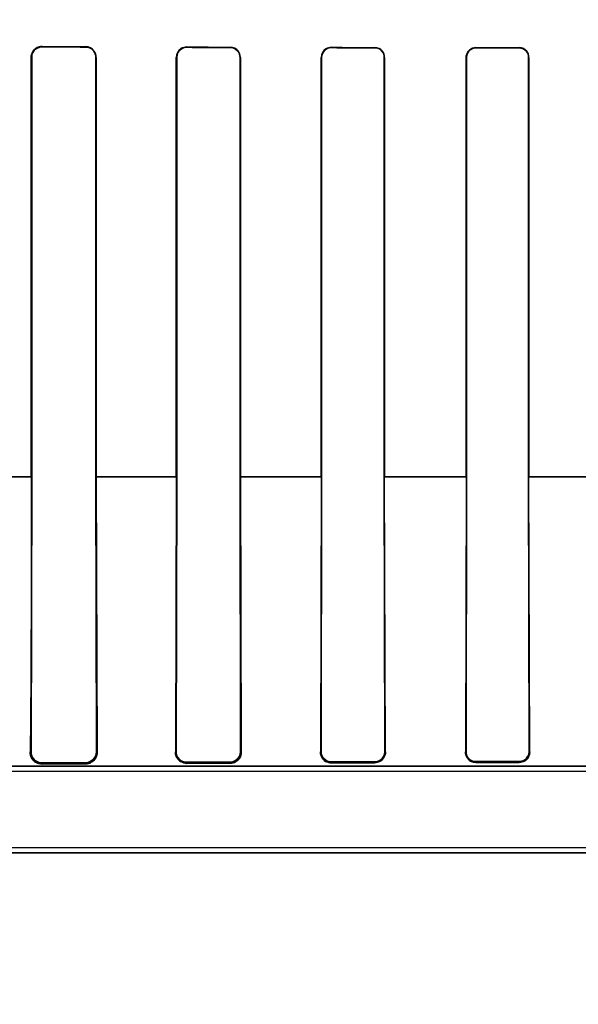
# Model space of a CAD drawing. Header units: millimetres. Extents: x 0 to 297, y 0 to 210.
# Tile 320 of 455: x 240.152 to 240.287, y 157.034 to 157.272. Entities that reach past the tile are written whole.
import ezdxf

# ---------------------------------------------------------------- set-up
doc = ezdxf.new("R2010")
doc.units = ezdxf.units.MM
doc.header["$LTSCALE"] = 16.335
doc.layers.get('0').update_dxf_attribs({"linetype": 'CONTINUOUS'})
for name, color, linetype in [('AXES_REF', 7, 'CONTINUOUS'), ('INTFCLR_1', 7, 'CONTINUOUS'), ('INTFCLR_72935', 7, 'CONTINUOUS')]:
    doc.layers.add(name, color=color, linetype=linetype)

msp = doc.modelspace()

# ---------------------------------------------------------------- linework, layer by layer
at = {"color": 7, "linetype": 'Continuous'}
for radius in [6.787079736, 6.7865, 6.743039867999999]:
    msp.add_circle((241.4889104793, 154.7114782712), radius, dxfattribs=at)
for radius, start, end in [(6.72, 278.2771290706, 261.7228709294), (6.874, 113.0825942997, 269.6189785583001)]:
    msp.add_arc((241.4889104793, 154.7114782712), radius, start, end, dxfattribs=at)
at = {"layer": 'AXES_REF', "color": 9, "linetype": 'Continuous'}
msp.add_circle((241.4889104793, 154.7114782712), 4.150003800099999, dxfattribs=at)
at = {"layer": 'AXES_REF', "color": 7, "linetype": 'Continuous'}
msp.add_arc((241.4889104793, 154.7114782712), 6.874, 113.0826847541, 66.9173152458, dxfattribs=at)
at = {"layer": 'AXES_REF', "color": 9, "linetype": 'Continuous'}
msp.add_arc((241.4889104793, 154.7114782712), 6.191158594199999, 94.4118118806, 85.5881881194, dxfattribs=at)
at = {"layer": 'INTFCLR_1', "color": 9, "linetype": 'Continuous'}
for p, q in [((240.1569647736, 157.2654973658), (240.1569647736, 157.2656019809)), ((240.1674647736, 157.2655640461), (240.1674647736, 157.2654633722)), ((240.1919647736, 157.2653930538), (240.1919647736, 157.2654864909)), ((240.2024647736, 157.2654572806), (240.2024647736, 157.2653663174)), ((240.2269647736, 157.2653108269), (240.2269647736, 157.2653970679)), ((240.2374647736, 157.2653743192), (240.2374647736, 157.2652897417)), ((240.2619647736, 157.2652462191), (240.2619647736, 157.2653275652)), ((240.2724647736, 157.2653100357), (240.2724647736, 157.2652298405)), ((240.1543210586, 157.2629683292), (240.1544271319, 157.2629683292)), ((240.1699521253, 157.2629683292), (240.1700516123, 157.2629683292)), ((240.1894392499, 157.2629683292), (240.1895335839, 157.2629683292)), ((240.2048569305, 157.2629683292), (240.2049471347, 157.2629683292)), ((240.2245305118, 157.2629683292), (240.2246173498, 157.2629683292)), ((240.2397817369, 157.2629683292), (240.2398657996, 157.2629683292)), ((240.2596013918, 157.2629683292), (240.2596831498, 157.2629683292)), ((240.274722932, 157.2629683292), (240.2748027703, 157.2629683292)), ((240.1350744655, 157.1614668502), (240.1544270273, 157.1614668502)), ((240.1699513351, 157.1614668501), (240.1895335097, 157.1614668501)), ((240.2048574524, 157.1614668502), (240.2246160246, 157.1614668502)), ((240.2397783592, 157.1614668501), (240.2596800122, 157.1614668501)), ((240.2747217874, 157.1614668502), (240.2947339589, 157.1614668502)), ((240.1542793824, 157.0949683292), (240.1540403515, 157.0949683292)), ((240.1703049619, 157.0949683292), (240.1700902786, 157.0949683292)), ((240.1894028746, 157.0949683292), (240.1892051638, 157.0949683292)), ((240.2051668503, 157.0949683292), (240.2049817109, 157.0949683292)), ((240.2244973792, 157.0949683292), (240.2243219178, 157.0949683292)), ((240.240065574, 157.0949683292), (240.2398977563, 157.0949683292)), ((240.2595704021, 157.0949683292), (240.2594087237, 157.0949683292)), ((240.274989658, 157.0949683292), (240.2748329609, 157.0949683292)), ((240.2970281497, 157.0914683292), (240.1296283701, 157.0914683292)), ((240.1569647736, 157.0919666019), (240.1569647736, 157.0922777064)), ((240.1674647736, 157.09231843), (240.1674647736, 157.0920335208)), ((240.1919647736, 157.0921556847), (240.1919647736, 157.09240095)), ((240.2024647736, 157.092431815), (240.2024647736, 157.092198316)), ((240.2269647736, 157.0922822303), (240.2269647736, 157.0924951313)), ((240.2374647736, 157.0925189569), (240.2374647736, 157.0923128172)), ((240.2619647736, 157.09237415), (240.2619647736, 157.0925677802)), ((240.2724647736, 157.0925860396), (240.2724647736, 157.0923966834)), ((240.7198005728, 157.0704683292), (240.1296289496, 157.0704683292))]:
    msp.add_line(p, q, dxfattribs=at)
at = {"layer": 'INTFCLR_1', "color": 6, "linetype": 'Continuous'}
for p, q in [((240.1543210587, 157.2629683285), (240.1543210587, 157.1614683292)), ((240.154427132, 157.262968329), (240.154427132, 157.1614683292)), ((240.1699521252, 157.1614683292), (240.1699521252, 157.262968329)), ((240.1700516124, 157.1614683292), (240.1700516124, 157.2629683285)), ((240.1894392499, 157.2629683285), (240.1894392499, 157.1614683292)), ((240.1895335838, 157.262968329), (240.1895335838, 157.1614683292)), ((240.2048569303, 157.1614683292), (240.2048569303, 157.262968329)), ((240.2049471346, 157.1614683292), (240.2049471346, 157.2629683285)), ((240.2245305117, 157.2629683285), (240.2245305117, 157.1614683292)), ((240.2246173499, 157.262968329), (240.2246173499, 157.1614683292)), ((240.239781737, 157.1614683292), (240.239781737, 157.262968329)), ((240.2398657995, 157.1614683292), (240.2398657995, 157.2629683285)), ((240.2596013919, 157.2629683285), (240.2596013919, 157.1614683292)), ((240.2596831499, 157.262968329), (240.2596831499, 157.1614683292)), ((240.274722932, 157.1614683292), (240.274722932, 157.262968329)), ((240.2748027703, 157.1614683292), (240.2748027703, 157.2629683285)), ((240.1544271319, 157.1614683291), (240.1542793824, 157.0949683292)), ((240.1700902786, 157.0949683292), (240.1699521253, 157.1614683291)), ((240.1700516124, 157.1614683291), (240.1703049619, 157.0949683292)), ((240.1894392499, 157.1614683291), (240.1892051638, 157.0949683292)), ((240.1895335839, 157.1614683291), (240.1894028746, 157.0949683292)), ((240.2049817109, 157.0949683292), (240.2048569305, 157.1614683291)), ((240.2049471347, 157.1614683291), (240.2051668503, 157.0949683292)), ((240.2245305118, 157.1614683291), (240.2243219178, 157.0949683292)), ((240.2246173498, 157.1614683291), (240.2244973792, 157.0949683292)), ((240.2398977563, 157.0949683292), (240.2397817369, 157.1614683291)), ((240.240065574, 157.0949683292), (240.2398657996, 157.1614683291)), ((240.2596013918, 157.1614683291), (240.2594087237, 157.0949683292)), ((240.2596831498, 157.1614683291), (240.2595704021, 157.0949683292)), ((240.2748329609, 157.0949683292), (240.274722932, 157.1614683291)), ((240.274989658, 157.0949683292), (240.2748027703, 157.1614683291)), ((240.1569647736, 157.0922777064), (240.1674647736, 157.09231843)), ((240.1569647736, 157.0919666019), (240.1674647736, 157.0920335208)), ((240.1919647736, 157.09240095), (240.2024647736, 157.092431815)), ((240.1919647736, 157.0921556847), (240.2024647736, 157.092198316)), ((240.2269647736, 157.0924951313), (240.2374647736, 157.0925189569)), ((240.2269647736, 157.0922822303), (240.2374647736, 157.0923128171)), ((240.2619647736, 157.0925677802), (240.2724647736, 157.0925860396)), ((240.2619647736, 157.09237415), (240.2724647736, 157.0923966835)), ((240.1219647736, 157.0902340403), (240.2970282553, 157.0902340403)), ((240.7198011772, 157.0717026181), (240.1296283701, 157.0717026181))]:
    msp.add_line(p, q, dxfattribs=at)
at = {"layer": 'INTFCLR_1', "color": 7, "linetype": 'Continuous'}
for points in [[(240.1560929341, 157.26545698), (240.1561826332, 157.2654862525), (240.1562743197, 157.2655125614), (240.1563679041, 157.2655357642), (240.1564632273, 157.2655557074), (240.1565602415, 157.2655722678), (240.1566590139, 157.2655853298), (240.1567594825, 157.2655947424), (240.1568614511, 157.2656003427), (240.1569647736, 157.2656019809)], [(240.1893229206, 157.0941235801), (240.1892953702, 157.0942214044), (240.189271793, 157.0943184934), (240.1892520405, 157.094414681), (240.1892359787, 157.094509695), (240.1892234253, 157.0946035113), (240.1892141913, 157.0946963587), (240.1892081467, 157.0947882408), (240.18920518, 157.0948789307), (240.1892051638, 157.0949683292)], [(240.2397360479, 157.0940843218), (240.2397710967, 157.0941818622), (240.2398018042, 157.0942802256), (240.2398281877, 157.0943792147), (240.2398503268, 157.0944789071), (240.2398681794, 157.0945788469), (240.2398816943, 157.0946780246), (240.2398910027, 157.0947759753), (240.239896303, 157.0948727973), (240.2398977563, 157.0949683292)], [(240.240065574, 157.0949683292), (240.2400647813, 157.094861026), (240.2400596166, 157.0947541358), (240.2400501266, 157.094647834), (240.2400363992, 157.0945425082), (240.2400184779, 157.0944381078), (240.2399962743, 157.0943341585), (240.2399697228, 157.0942306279), (240.2399388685, 157.0941279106), (240.2399037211, 157.0940261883)]]:
    msp.add_lwpolyline(points, dxfattribs=at)
at = {"layer": 'INTFCLR_1', "color": 6, "linetype": 'Continuous'}
msp.add_arc((240.1569542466, 157.0949525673), 0.0026748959, 179.6623836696, 270.2254879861, dxfattribs=at)
for major_axis, ratio, start_param, end_param in [((0.3650864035, 0), 0.0034906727, -2.3940887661, -2.3526946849), ((0.3860864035, 0), 0.0034906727, -2.3371288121, -2.3000343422), ((0.3650864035, 0), 0.0034906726, -2.2620717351, -2.2252929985), ((0.3860864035, 0), 0.0034906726, -2.217857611, -2.1841931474), ((0.3650864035, 0), 0.0034906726, -2.1431981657, -2.1093469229), ((0.3860864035, 0), 0.0034906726, -2.108530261, -2.0771538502), ((0.3650864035, 0), 0.0034906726, -2.0328472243, -2.0009654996), ((0.3860864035, 0), 0.0034906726, -2.0059367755, -1.9761478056)]:
    msp.add_ellipse((240.4247147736, 157.2664683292), major_axis=major_axis, ratio=ratio, start_param=start_param, end_param=end_param, dxfattribs=at)
at = {"layer": 'INTFCLR_1', "color": 7, "linetype": 'Continuous'}
for points, knots in [([(240.1569647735, 157.2656019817), (240.1564257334, 157.2655984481), (240.1550494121, 157.2651973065), (240.1543154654, 157.263771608), (240.1543210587, 157.2629683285)], [0, 0, 0, 0, 0.4015729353, 1, 1, 1, 1]), ([(240.1543210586, 157.2629683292), (240.1543210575, 157.2634406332), (240.1546148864, 157.2645280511), (240.155529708, 157.2652619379), (240.1560929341, 157.26545698)], [0, 0, 0, 0, 0.4420893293, 1, 1, 1, 1]), ([(240.1540403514, 157.0949683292), (240.1540334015, 157.0944712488), (240.1542652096, 157.0934876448), (240.1553208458, 157.0922994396), (240.1563885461, 157.0919641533), (240.1569647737, 157.0919666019)], [0, 0, 0, 0, 0.3234063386, 0.6251328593, 1, 1, 1, 1]), ([(240.1892051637, 157.0949683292), (240.1892011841, 157.0945012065), (240.1894270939, 157.0935538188), (240.1904457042, 157.0924482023), (240.1914467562, 157.0921558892), (240.1919647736, 157.0921556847)], [0, 0, 0, 0, 0.3232704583, 0.6415210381, 1, 1, 1, 1]), ([(240.2024647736, 157.092198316), (240.2029351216, 157.0922040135), (240.2039109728, 157.0924684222), (240.2049458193, 157.0935445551), (240.2051620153, 157.0945113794), (240.2051668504, 157.0949683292)], [0, 0, 0, 0, 0.3317965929, 0.6776604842, 1, 1, 1, 1]), ([(240.2243219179, 157.0949683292), (240.2243193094, 157.0945151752), (240.2245465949, 157.0935809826), (240.2255498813, 157.0925407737), (240.2264972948, 157.0922826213), (240.2269647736, 157.0922822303)], [0, 0, 0, 0, 0.3279683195, 0.6616696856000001, 1, 1, 1, 1]), ([(240.2374639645, 157.0925192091), (240.2379409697, 157.0925193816), (240.2392090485, 157.0928847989), (240.2399005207, 157.0942049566), (240.2398966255, 157.0949680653)], [0, 0, 0, 0, 0.3846432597, 1, 1, 1, 1]), ([(240.2374647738, 157.0923128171), (240.2379267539, 157.0923171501), (240.2392858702, 157.0926613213), (240.2400575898, 157.0940987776), (240.2400655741, 157.0949683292)], [0, 0, 0, 0, 0.3469543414, 1, 1, 1, 1]), ([(240.2374647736, 157.0925189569), (240.2379415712, 157.0925199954), (240.238926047, 157.0928182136), (240.2395620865, 157.0936306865), (240.2397360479, 157.0940843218)], [0, 0, 0, 0, 0.4953001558, 1, 1, 1, 1]), ([(240.2594087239, 157.0949683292), (240.2594070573, 157.0945160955), (240.2597140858, 157.0931838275), (240.2611121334, 157.0923747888), (240.2619647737, 157.09237415)], [0, 0, 0, 0, 0.3465741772, 1, 1, 1, 1]), ([(240.2724647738, 157.0923966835), (240.2729200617, 157.0924000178), (240.2742394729, 157.0927400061), (240.2749829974, 157.0941318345), (240.2749896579, 157.0949683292)], [0, 0, 0, 0, 0.3524482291, 1, 1, 1, 1])]:
    msp.add_open_spline(points, degree=3, knots=knots, dxfattribs=at)
at = {"layer": 'INTFCLR_1', "color": 6, "linetype": 'Continuous'}
for points, knots in [([(240.1569647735, 157.2654973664), (240.1564575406, 157.2654990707), (240.1551369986, 157.2651146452), (240.154427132, 157.2637490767), (240.154427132, 157.262968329)], [0, 0, 0, 0, 0.3938216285, 1, 1, 1, 1]), ([(240.1700516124, 157.2629683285), (240.1700516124, 157.2634863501), (240.1696573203, 157.2648349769), (240.1682634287, 157.2655612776), (240.1674647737, 157.265564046)], [0, 0, 0, 0, 0.3934297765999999, 1, 1, 1, 1]), ([(240.1699521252, 157.262968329), (240.1699521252, 157.2634779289), (240.1695596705, 157.2647762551), (240.1682216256, 157.2654610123), (240.1674647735, 157.265463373)], [0, 0, 0, 0, 0.4023827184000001, 1, 1, 1, 1]), ([(240.1919647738, 157.2654864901), (240.1914789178, 157.2654878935), (240.1901687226, 157.2651245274), (240.1894392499, 157.2637631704), (240.1894392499, 157.2629683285)], [0, 0, 0, 0, 0.3793691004, 1, 1, 1, 1]), ([(240.1919647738, 157.2653930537), (240.1915040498, 157.2653942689), (240.1902444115, 157.2650511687), (240.1895335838, 157.263740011), (240.1895335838, 157.262968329)], [0, 0, 0, 0, 0.3738418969, 1, 1, 1, 1]), ([(240.2049471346, 157.2629683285), (240.2049471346, 157.2634903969), (240.2045413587, 157.2647888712), (240.2032072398, 157.2654552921), (240.2024647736, 157.2654572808)], [0, 0, 0, 0, 0.4128533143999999, 1, 1, 1, 1]), ([(240.2048569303, 157.262968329), (240.2048569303, 157.263476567), (240.2044604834, 157.2647288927), (240.2031753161, 157.2653645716), (240.2024647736, 157.2653663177)], [0, 0, 0, 0, 0.4170045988, 1, 1, 1, 1]), ([(240.2269647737, 157.2653970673), (240.2265135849, 157.2653980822), (240.2252547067, 157.2650641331), (240.2245305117, 157.2637504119), (240.2245305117, 157.2629683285)], [0, 0, 0, 0, 0.3658474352, 1, 1, 1, 1]), ([(240.2269647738, 157.2653108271), (240.2263974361, 157.2653120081), (240.2251552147, 157.2648493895), (240.2246173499, 157.2635974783), (240.2246173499, 157.262968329)], [0, 0, 0, 0, 0.4741700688, 1, 1, 1, 1]), ([(240.239781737, 157.262968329), (240.239781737, 157.2634724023), (240.2393851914, 157.2646877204), (240.2381415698, 157.2652884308), (240.2374647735, 157.265289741)], [0, 0, 0, 0, 0.4268657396, 1, 1, 1, 1]), ([(240.2398657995, 157.2629683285), (240.2398657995, 157.2634873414), (240.2394584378, 157.2647460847), (240.2381693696, 157.2653728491), (240.2374647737, 157.2653743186)], [0, 0, 0, 0, 0.4241651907, 1, 1, 1, 1]), ([(240.2619647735, 157.2653275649), (240.2614021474, 157.2653285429), (240.260153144, 157.2648721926), (240.2596013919, 157.2636103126), (240.2596013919, 157.2629683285)], [0, 0, 0, 0, 0.4670610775, 1, 1, 1, 1]), ([(240.2619647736, 157.2652462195), (240.2615051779, 157.2652469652), (240.2603168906, 157.2648962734), (240.2596831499, 157.2636678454), (240.2596831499, 157.262968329)], [0, 0, 0, 0, 0.3965069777, 1, 1, 1, 1]), ([(240.2748027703, 157.2629683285), (240.2748027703, 157.2634841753), (240.2743948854, 157.2647119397), (240.2731407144, 157.2653089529), (240.2724647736, 157.2653100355)], [0, 0, 0, 0, 0.4328341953, 1, 1, 1, 1]), ([(240.274722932, 157.262968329), (240.274722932, 157.2634685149), (240.2743268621, 157.2646547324), (240.2731157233, 157.2652288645), (240.2724647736, 157.2652298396)], [0, 0, 0, 0, 0.4345148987, 1, 1, 1, 1]), ([(240.1543210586, 157.1614683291), (240.1543210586, 157.1600705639), (240.154320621, 157.1572748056), (240.15431865, 157.1530845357), (240.1543153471, 157.1489025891), (240.1543106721, 157.1447307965), (240.1543045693, 157.1405687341), (240.1542969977, 157.1364379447), (240.1542878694, 157.132338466), (240.1542772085, 157.1283235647), (240.1542648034, 157.1243555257), (240.1542506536, 157.1204838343), (240.1542344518, 157.1166858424), (240.1542161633, 157.1130112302), (240.154195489, 157.1094676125), (240.1541721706, 157.1060869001), (240.1541458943, 157.1029060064), (240.1541163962, 157.0999819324), (240.1540830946, 157.0973611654), (240.1540559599, 157.0957285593), (240.1540403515, 157.0949683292)], [0, 0, 0, 0, 0.0630559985, 0.1261222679, 0.1890315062, 0.2517120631, 0.3143203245, 0.3767906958, 0.438060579, 0.4992564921, 0.5579115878, 0.6170676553, 0.6739174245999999, 0.7292481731, 0.7828388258, 0.8337798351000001, 0.8817624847, 0.9263401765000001, 0.9656972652, 1, 1, 1, 1]), ([(240.1674647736, 157.09231843), (240.1679693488, 157.0923203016), (240.1693363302, 157.0927054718), (240.1700947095, 157.0941337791), (240.1700902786, 157.0949683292)], [0, 0, 0, 0, 0.3767928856, 1, 1, 1, 1]), ([(240.1703049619, 157.0949683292), (240.1703144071, 157.0944354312), (240.1700386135, 157.0934126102), (240.1689448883, 157.0923172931), (240.1679652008, 157.0920364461), (240.1674647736, 157.0920335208)], [0, 0, 0, 0, 0.3563260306, 0.6654326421, 1, 1, 1, 1]), ([(240.1894028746, 157.0949683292), (240.1894004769, 157.0944870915), (240.1897549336, 157.0931558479), (240.1911440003, 157.0923984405), (240.1919647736, 157.09240095)], [0, 0, 0, 0, 0.3696128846, 1, 1, 1, 1]), ([(240.2024647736, 157.092431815), (240.2030064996, 157.0924333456), (240.2043289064, 157.0928617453), (240.2049852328, 157.0942233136), (240.2049817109, 157.0949683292)], [0, 0, 0, 0, 0.4210042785, 1, 1, 1, 1]), ([(240.2244973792, 157.0949683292), (240.2244952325, 157.0944937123), (240.224848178, 157.0932092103), (240.2261844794, 157.0924932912), (240.2269647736, 157.0924951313)], [0, 0, 0, 0, 0.3782093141, 1, 1, 1, 1]), ([(240.2595704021, 157.0949683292), (240.2595683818, 157.0944898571), (240.2599293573, 157.0932393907), (240.2612240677, 157.0925664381), (240.2619647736, 157.0925677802)], [0, 0, 0, 0, 0.3924563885, 1, 1, 1, 1]), ([(240.2724647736, 157.0925860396), (240.2729260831, 157.0925868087), (240.2741594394, 157.0929382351), (240.2748360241, 157.0942231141), (240.2748329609, 157.0949683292)], [0, 0, 0, 0, 0.3823440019, 1, 1, 1, 1])]:
    msp.add_open_spline(points, degree=3, knots=knots, dxfattribs=at)
at = {"layer": 'INTFCLR_1', "color": 7, "linetype": 'Continuous'}
for points in [[(240.1545768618, 157.0932109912), (240.1543106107, 157.0935899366), (240.1540580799, 157.0940406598), (240.1540676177, 157.0945036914)], [(240.2051668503, 157.0949683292), (240.2051750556, 157.0944239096), (240.2051160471, 157.0937558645), (240.2047018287, 157.0934024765)], [(240.2247807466, 157.0934397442), (240.224481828, 157.0938798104), (240.2243145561, 157.0944363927), (240.2243219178, 157.0949683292)], [(240.2598588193, 157.0934842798), (240.2595664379, 157.0939105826), (240.2594022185, 157.0944514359), (240.2594087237, 157.0949683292)], [(240.2744370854, 157.0933541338), (240.2741593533, 157.0930046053), (240.2738032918, 157.0925633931), (240.2733568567, 157.0925623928)], [(240.274989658, 157.0949683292), (240.274996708, 157.0943996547), (240.2747908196, 157.0937994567), (240.2744370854, 157.0933541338)], [(240.2042065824, 157.092846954), (240.2038575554, 157.0925492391), (240.2034262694, 157.0922498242), (240.2029675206, 157.0922479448)], [(240.2269647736, 157.0922822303), (240.2264901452, 157.0922807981), (240.2258602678, 157.0922732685), (240.2255935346, 157.0926658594)], [(240.2619647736, 157.09237415), (240.2614993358, 157.0923731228), (240.2608849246, 157.0923719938), (240.2606216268, 157.0927558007)]]:
    msp.add_open_spline(points, degree=3, dxfattribs=at)
at = {"layer": 'INTFCLR_72935', "color": 9, "linetype": 'Continuous'}
for p, q in [((240.1569647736, 157.2656019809), (240.1569647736, 157.2654973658)), ((240.1674647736, 157.2654633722), (240.1674647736, 157.2655640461)), ((240.1919647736, 157.2654864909), (240.1919647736, 157.2653930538)), ((240.2024647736, 157.2653663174), (240.2024647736, 157.2654572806)), ((240.2269647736, 157.2653970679), (240.2269647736, 157.2653108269)), ((240.2374647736, 157.2652897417), (240.2374647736, 157.2653743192)), ((240.2619647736, 157.2653275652), (240.2619647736, 157.2652462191)), ((240.2724647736, 157.2652298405), (240.2724647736, 157.2653100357)), ((240.1544271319, 157.2629683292), (240.1543210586, 157.2629683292)), ((240.1700516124, 157.2629683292), (240.1699521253, 157.2629683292)), ((240.1895335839, 157.2629683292), (240.1894392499, 157.2629683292)), ((240.2049471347, 157.2629683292), (240.2048569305, 157.2629683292)), ((240.2246173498, 157.2629683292), (240.2245305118, 157.2629683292)), ((240.2398657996, 157.2629683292), (240.2397817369, 157.2629683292)), ((240.2596831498, 157.2629683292), (240.2596013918, 157.2629683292)), ((240.2748027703, 157.2629683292), (240.274722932, 157.2629683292)), ((240.1544266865, 157.1614668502), (240.1350743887, 157.1614668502)), ((240.1895338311, 157.1614668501), (240.1699513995, 157.1614668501)), ((240.2246150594, 157.1614668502), (240.2048572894, 157.1614668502)), ((240.2596808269, 157.1614668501), (240.239778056, 157.1614668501)), ((240.2947338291, 157.1614668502), (240.2747226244, 157.1614668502)), ((240.1540403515, 157.0949683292), (240.1542793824, 157.0949683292)), ((240.1700902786, 157.0949683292), (240.1703049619, 157.0949683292)), ((240.1892051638, 157.0949683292), (240.1894028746, 157.0949683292)), ((240.2049817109, 157.0949683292), (240.2051668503, 157.0949683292)), ((240.2243219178, 157.0949683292), (240.2244973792, 157.0949683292)), ((240.2398977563, 157.0949683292), (240.240065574, 157.0949683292)), ((240.2594087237, 157.0949683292), (240.2595704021, 157.0949683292)), ((240.2748329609, 157.0949683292), (240.274989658, 157.0949683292)), ((240.1296283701, 157.0914683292), (240.2970282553, 157.0914683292)), ((240.1569647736, 157.0922777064), (240.1569647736, 157.0919666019)), ((240.1674647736, 157.0920335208), (240.1674647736, 157.09231843)), ((240.1919647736, 157.09240095), (240.1919647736, 157.0921556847)), ((240.2024647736, 157.092198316), (240.2024647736, 157.092431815)), ((240.2269647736, 157.0924951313), (240.2269647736, 157.0922822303)), ((240.2374647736, 157.0923128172), (240.2374647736, 157.0925189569)), ((240.2619647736, 157.0925677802), (240.2619647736, 157.09237415)), ((240.2724647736, 157.0923966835), (240.2724647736, 157.0925860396)), ((240.1296289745, 157.0704683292), (240.7198005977, 157.0704683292))]:
    msp.add_line(p, q, dxfattribs=at)
at = {"layer": 'INTFCLR_72935', "color": 6, "linetype": 'Continuous'}
for p, q in [((240.1543210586, 157.1614683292), (240.1543210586, 157.2629683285)), ((240.1544271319, 157.1614683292), (240.1544271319, 157.262968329)), ((240.1699521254, 157.262968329), (240.1699521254, 157.1614683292)), ((240.1700516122, 157.2629683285), (240.1700516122, 157.1614683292)), ((240.1894392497, 157.1614683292), (240.1894392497, 157.2629683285)), ((240.1895335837, 157.1614683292), (240.1895335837, 157.262968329)), ((240.2048569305, 157.262968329), (240.2048569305, 157.1614683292)), ((240.2049471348, 157.2629683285), (240.2049471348, 157.1614683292)), ((240.2245305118, 157.1614683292), (240.2245305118, 157.2629683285)), ((240.2246173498, 157.1614683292), (240.2246173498, 157.262968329)), ((240.2397817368, 157.262968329), (240.2397817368, 157.1614683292)), ((240.2398657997, 157.2629683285), (240.2398657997, 157.1614683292)), ((240.2596013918, 157.1614683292), (240.2596013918, 157.2629683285)), ((240.2596831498, 157.1614683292), (240.2596831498, 157.262968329)), ((240.2747229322, 157.262968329), (240.2747229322, 157.1614683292)), ((240.2748027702, 157.2629683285), (240.2748027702, 157.1614683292)), ((240.1542793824, 157.0949683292), (240.1544271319, 157.1614683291)), ((240.1699521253, 157.1614683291), (240.1700902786, 157.0949683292)), ((240.1700516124, 157.1614683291), (240.1703049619, 157.0949683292)), ((240.1894392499, 157.1614683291), (240.1892051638, 157.0949683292)), ((240.1894028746, 157.0949683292), (240.1895335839, 157.1614683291)), ((240.2048569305, 157.1614683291), (240.2049817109, 157.0949683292)), ((240.2049471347, 157.1614683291), (240.2051668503, 157.0949683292)), ((240.2245305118, 157.1614683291), (240.2243219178, 157.0949683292)), ((240.2244973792, 157.0949683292), (240.2246173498, 157.1614683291)), ((240.2397817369, 157.1614683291), (240.2398977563, 157.0949683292)), ((240.240065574, 157.0949683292), (240.2398657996, 157.1614683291)), ((240.2596013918, 157.1614683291), (240.2594087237, 157.0949683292)), ((240.2595704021, 157.0949683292), (240.2596831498, 157.1614683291)), ((240.274722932, 157.1614683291), (240.2748329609, 157.0949683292)), ((240.274989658, 157.0949683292), (240.2748027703, 157.1614683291)), ((240.1674647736, 157.09231843), (240.1569647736, 157.0922777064)), ((240.1569647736, 157.0919666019), (240.1674647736, 157.0920335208)), ((240.2024647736, 157.092431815), (240.1919647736, 157.09240095)), ((240.1919647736, 157.0921556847), (240.2024647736, 157.092198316)), ((240.2374647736, 157.0925189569), (240.2269647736, 157.0924951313)), ((240.2269647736, 157.0922822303), (240.2374647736, 157.0923128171)), ((240.2724647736, 157.0925860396), (240.2619647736, 157.0925677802)), ((240.2619647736, 157.09237415), (240.2724647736, 157.0923966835)), ((240.1219647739, 157.0902340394), (240.3003312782, 157.0902340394)), ((240.7198011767, 157.0717026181), (240.1296283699, 157.0717026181))]:
    msp.add_line(p, q, dxfattribs=at)
at = {"layer": 'INTFCLR_72935', "color": 7, "linetype": 'Continuous'}
for points in [[(240.1892051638, 157.0949683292), (240.1892051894, 157.0948783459), (240.1892081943, 157.0947872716), (240.1892142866, 157.0946952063), (240.1892235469, 157.0946024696), (240.1892360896, 157.0945089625), (240.1892521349, 157.0944141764), (240.1892718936, 157.0943180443), (240.1892954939, 157.0942209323), (240.1893230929, 157.0941230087)], [(240.2398977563, 157.0949683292), (240.2398962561, 157.0948714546), (240.2398908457, 157.0947738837), (240.239881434, 157.0946757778), (240.2398679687, 157.0945775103), (240.2398503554, 157.0944790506), (240.2398283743, 157.0943799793), (240.2398018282, 157.0942803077), (240.2397706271, 157.0941804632), (240.2397346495, 157.094080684)], [(240.239786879, 157.0937566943), (240.2398399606, 157.0938690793), (240.2398894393, 157.0939883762), (240.2399345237, 157.094114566), (240.2399747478, 157.0942489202), (240.2400087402, 157.0943899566), (240.2400349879, 157.0945332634), (240.2400531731, 157.0946770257), (240.2400634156, 157.0948221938), (240.240065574, 157.0949683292)]]:
    msp.add_lwpolyline(points, dxfattribs=at)
at = {"layer": 'INTFCLR_72935', "color": 6, "linetype": 'Continuous'}
for major_axis, ratio, start_param, end_param in [((0.3650864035, 0), 0.0034906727, -2.3940887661, -2.3526946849), ((0.3860864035, 0), 0.0034906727, -2.3371288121, -2.3000343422), ((0.3650864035, 0), 0.0034906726, -2.262071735, -2.2252929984), ((0.3860864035, 0), 0.0034906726, -2.217857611, -2.1841931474), ((0.3650864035, 0), 0.0034906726, -2.1431981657, -2.1093469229), ((0.3860864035, 0), 0.0034906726, -2.108530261, -2.0771538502), ((0.3650864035, 0), 0.0034906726, -2.0328472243, -2.0009654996), ((0.3860864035, 0), 0.0034906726, -2.0059367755, -1.9761478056)]:
    msp.add_ellipse((240.4247147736, 157.2664683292), major_axis=major_axis, ratio=ratio, start_param=start_param, end_param=end_param, dxfattribs=at)
for points, knots in [([(240.1543210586, 157.2629683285), (240.1543210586, 157.2634722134), (240.1547006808, 157.2648413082), (240.1561288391, 157.2656051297), (240.1569647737, 157.2656019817)], [0, 0, 0, 0, 0.3760825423, 1, 1, 1, 1]), ([(240.1544271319, 157.262968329), (240.1544271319, 157.2634738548), (240.1548138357, 157.2647929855), (240.1561823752, 157.2654999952), (240.1569647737, 157.2654973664)], [0, 0, 0, 0, 0.3925107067, 1, 1, 1, 1]), ([(240.1700516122, 157.2629683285), (240.1700516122, 157.2634838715), (240.1696592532, 157.2648316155), (240.168265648, 157.2655612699), (240.1674647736, 157.265564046)], [0, 0, 0, 0, 0.3916243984, 1, 1, 1, 1]), ([(240.1674647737, 157.265463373), (240.1679622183, 157.2654618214), (240.1692572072, 157.2650787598), (240.1699521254, 157.2637366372), (240.1699521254, 157.262968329)], [0, 0, 0, 0, 0.3930041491, 1, 1, 1, 1]), ([(240.1919647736, 157.2654864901), (240.1914681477, 157.2654879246), (240.190155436, 157.2651137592), (240.1894392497, 157.2637532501), (240.1894392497, 157.2629683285)], [0, 0, 0, 0, 0.3875214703, 1, 1, 1, 1]), ([(240.1895335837, 157.262968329), (240.1895335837, 157.2634771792), (240.1899293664, 157.2647466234), (240.1912377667, 157.2653949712), (240.1919647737, 157.2653930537)], [0, 0, 0, 0, 0.4117378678, 1, 1, 1, 1]), ([(240.2049471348, 157.2629683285), (240.2049471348, 157.2634888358), (240.2045437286, 157.264787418), (240.2032088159, 157.2654552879), (240.2024647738, 157.2654572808)], [0, 0, 0, 0, 0.4116139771, 1, 1, 1, 1]), ([(240.2024647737, 157.2653663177), (240.2029251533, 157.2653651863), (240.2041666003, 157.26501571), (240.2048569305, 157.263723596), (240.2048569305, 157.262968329)], [0, 0, 0, 0, 0.3787123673, 1, 1, 1, 1]), ([(240.2269647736, 157.2653970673), (240.2265003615, 157.2653981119), (240.2252382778, 157.265051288), (240.2245305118, 157.2637383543), (240.2245305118, 157.2629683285)], [0, 0, 0, 0, 0.3762139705, 1, 1, 1, 1]), ([(240.2246173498, 157.262968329), (240.2246173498, 157.2634779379), (240.2250187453, 157.2647077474), (240.2262798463, 157.2653122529), (240.2269647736, 157.2653108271)], [0, 0, 0, 0, 0.4266160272, 1, 1, 1, 1]), ([(240.2398657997, 157.2629683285), (240.2398657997, 157.2634895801), (240.2394566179, 157.264749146), (240.2381673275, 157.2653728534), (240.2374647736, 157.2653743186)], [0, 0, 0, 0, 0.4259263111, 1, 1, 1, 1]), ([(240.2374647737, 157.265289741), (240.2379474, 157.2652888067), (240.2391578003, 157.2649131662), (240.2397817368, 157.2636654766), (240.2397817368, 157.262968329)], [0, 0, 0, 0, 0.4090841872, 1, 1, 1, 1]), ([(240.2596013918, 157.2629683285), (240.2596013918, 157.2634847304), (240.2600094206, 157.2647234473), (240.2612782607, 157.2653287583), (240.2619647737, 157.2653275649)], [0, 0, 0, 0, 0.4292917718, 1, 1, 1, 1]), ([(240.2596831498, 157.262968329), (240.2596831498, 157.263475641), (240.2600860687, 157.2646736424), (240.2613102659, 157.2652472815), (240.2619647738, 157.2652462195)], [0, 0, 0, 0, 0.4366525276, 1, 1, 1, 1]), ([(240.2748027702, 157.2629683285), (240.2748027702, 157.2634886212), (240.2743905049, 157.2647175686), (240.2731365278, 157.2653089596), (240.2724647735, 157.2653100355)], [0, 0, 0, 0, 0.4364696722, 1, 1, 1, 1]), ([(240.2724647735, 157.2652298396), (240.2729252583, 157.2652291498), (240.2741028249, 157.2648737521), (240.2747229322, 157.2636568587), (240.2747229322, 157.262968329)], [0, 0, 0, 0, 0.4007652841, 1, 1, 1, 1]), ([(240.1543210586, 157.1614683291), (240.1543210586, 157.1600636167), (240.1543206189, 157.1572561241), (240.1543186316, 157.1530503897), (240.1543153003, 157.148852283), (240.1543105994, 157.1446734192), (240.1543044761, 157.140512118), (240.1542968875, 157.1363838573), (240.1542877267, 157.1322787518), (240.1542769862, 157.128245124), (240.1542644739, 157.1242565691), (240.1542501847, 157.1203650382), (240.1542338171, 157.1165477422), (240.154215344, 157.1128579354), (240.1541944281, 157.1092997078), (240.1541710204, 157.1059354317), (240.1541448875, 157.1027994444), (240.1541156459, 157.0999181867), (240.1540826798, 157.0973337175), (240.1540556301, 157.095712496), (240.1540403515, 157.0949683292)], [0, 0, 0, 0, 0.0633693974, 0.1266516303, 0.1897291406, 0.2527544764, 0.3151686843, 0.377453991, 0.4389889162, 0.5003586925, 0.5594196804, 0.6189215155, 0.6759146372, 0.731627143, 0.7853781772, 0.8364361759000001, 0.8834000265, 0.9268537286, 0.9664220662, 1, 1, 1, 1]), ([(240.1569647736, 157.0922777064), (240.1564881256, 157.0922757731), (240.155099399, 157.0926219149), (240.1542742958, 157.0940826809), (240.1542793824, 157.0949683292)], [0, 0, 0, 0, 0.3498838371, 1, 1, 1, 1]), ([(240.1700902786, 157.0949683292), (240.1700934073, 157.0943790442), (240.1696323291, 157.0929899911), (240.1682198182, 157.0923212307), (240.1674647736, 157.09231843)], [0, 0, 0, 0, 0.4383503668, 1, 1, 1, 1]), ([(240.1919647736, 157.09240095), (240.1914935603, 157.0923995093), (240.1901653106, 157.0927468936), (240.1893987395, 157.0941384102), (240.1894028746, 157.0949683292)], [0, 0, 0, 0, 0.3621545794, 1, 1, 1, 1]), ([(240.2049817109, 157.0949683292), (240.2049841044, 157.0944620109), (240.2046031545, 157.0931442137), (240.2032430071, 157.0924340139), (240.2024647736, 157.092431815)], [0, 0, 0, 0, 0.3941612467, 1, 1, 1, 1]), ([(240.2269647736, 157.0924951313), (240.2264996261, 157.0924940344), (240.2252180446, 157.0928405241), (240.2244938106, 157.0941793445), (240.2244973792, 157.0949683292)], [0, 0, 0, 0, 0.3708902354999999, 1, 1, 1, 1]), ([(240.2619647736, 157.0925677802), (240.2614638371, 157.0925668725), (240.2602092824, 157.09295459), (240.2595673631, 157.0942485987), (240.2595704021, 157.0949683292)], [0, 0, 0, 0, 0.4103775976, 1, 1, 1, 1]), ([(240.274989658, 157.0949683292), (240.27499548, 157.0944842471), (240.2746479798, 157.0931584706), (240.273274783, 157.0923983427), (240.2724647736, 157.0923966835)], [0, 0, 0, 0, 0.3740874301, 1, 1, 1, 1]), ([(240.2748329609, 157.0949683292), (240.2748349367, 157.0944876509), (240.2744710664, 157.0932479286), (240.2731920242, 157.0925872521), (240.2724647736, 157.0925860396)], [0, 0, 0, 0, 0.3979376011, 1, 1, 1, 1])]:
    msp.add_open_spline(points, degree=3, knots=knots, dxfattribs=at)
at = {"layer": 'INTFCLR_72935', "color": 7, "linetype": 'Continuous'}
for points in [[(240.1540403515, 157.0949683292), (240.1540304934, 157.0944895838), (240.1540866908, 157.0939601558), (240.1543617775, 157.0935682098)], [(240.1695754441, 157.0929977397), (240.1698867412, 157.0933486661), (240.1702345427, 157.0937765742), (240.1702260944, 157.0942455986)], [(240.2042082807, 157.0928484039), (240.2045925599, 157.0931767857), (240.2050506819, 157.0936089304), (240.2050431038, 157.0941143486)], [(240.2243219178, 157.0949683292), (240.224315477, 157.0945029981), (240.2244086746, 157.0940011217), (240.2246705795, 157.0936164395)], [(240.2247823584, 157.0934373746), (240.2250509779, 157.093042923), (240.2254005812, 157.0925141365), (240.2258778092, 157.0925155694)], [(240.2594087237, 157.0949683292), (240.2594022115, 157.0944509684), (240.2595667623, 157.0939095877), (240.259859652, 157.0934830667)], [(240.259859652, 157.0934830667), (240.2601260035, 157.0930952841), (240.2604777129, 157.0925836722), (240.2609481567, 157.0925847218)], [(240.1674647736, 157.0920335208), (240.1679442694, 157.0920364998), (240.1685348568, 157.09205139), (240.1688531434, 157.0924100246)], [(240.2024647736, 157.092198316), (240.2029425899, 157.0922002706), (240.2034814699, 157.0922758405), (240.2038447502, 157.0925862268)]]:
    msp.add_open_spline(points, degree=3, dxfattribs=at)
for points, knots in [([(240.1569647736, 157.0919666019), (240.1565084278, 157.0919644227), (240.1555615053, 157.0921944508), (240.1543636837, 157.093245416), (240.1540318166, 157.0943633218), (240.1540403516, 157.0949683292)], [0, 0, 0, 0, 0.2969380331, 0.6062952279, 1, 1, 1, 1]), ([(240.1703049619, 157.0949683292), (240.1702977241, 157.0944579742), (240.1700650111, 157.0934599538), (240.1689890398, 157.092335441), (240.1679866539, 157.0920412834), (240.1674647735, 157.0920335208)], [0, 0, 0, 0, 0.3412138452, 0.6510769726, 1, 1, 1, 1]), ([(240.1919647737, 157.0921556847), (240.1915067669, 157.0921557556), (240.1905698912, 157.0923946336), (240.1894775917, 157.0934289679), (240.1892007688, 157.0944435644), (240.1892051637, 157.0949683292)], [0, 0, 0, 0, 0.3169546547, 0.6368340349, 1, 1, 1, 1]), ([(240.2051668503, 157.0949683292), (240.2051615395, 157.0944407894), (240.2048089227, 157.0930129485), (240.2033272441, 157.0922081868), (240.2024647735, 157.092198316)], [0, 0, 0, 0, 0.3795187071, 1, 1, 1, 1]), ([(240.2269647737, 157.0922822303), (240.2264809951, 157.0922830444), (240.2250995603, 157.0926426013), (240.2243171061, 157.0940998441), (240.2243219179, 157.0949683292)], [0, 0, 0, 0, 0.3577514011, 1, 1, 1, 1]), ([(240.2398961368, 157.0949673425), (240.2398984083, 157.09446998), (240.2395206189, 157.0931962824), (240.2382074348, 157.0925178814), (240.2374634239, 157.0925186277)], [0, 0, 0, 0, 0.4006573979, 1, 1, 1, 1]), ([(240.240065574, 157.0949683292), (240.2400613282, 157.0944748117), (240.2397304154, 157.0931070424), (240.2383054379, 157.0923202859), (240.2374647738, 157.0923128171)], [0, 0, 0, 0, 0.3699022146, 1, 1, 1, 1]), ([(240.2397346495, 157.094080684), (240.2395636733, 157.093636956), (240.2389350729, 157.0928249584), (240.2379506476, 157.092520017), (240.2374647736, 157.0925189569)], [0, 0, 0, 0, 0.4946190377, 1, 1, 1, 1]), ([(240.2619647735, 157.09237415), (240.2615035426, 157.0923752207), (240.2601701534, 157.0927159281), (240.2594059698, 157.0941234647), (240.2594087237, 157.0949683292)], [0, 0, 0, 0, 0.3531366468, 1, 1, 1, 1])]:
    msp.add_open_spline(points, degree=3, knots=knots, dxfattribs=at)

doc.saveas('drawing.dxf')
